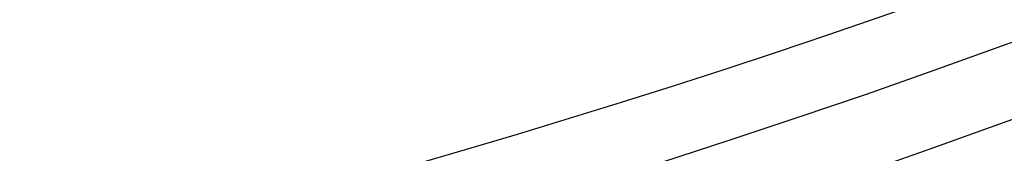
# Model space of a CAD drawing. Header units: centimetres. Extents: x -4 to 4, y -21.1 to 0.5.
# Tile 277 of 656: x 0.2906 to 0.4279, y -20.438 to -20.4194. Entities that reach past the tile are written whole.
import ezdxf

# ---------------------------------------------------------------- set-up
doc = ezdxf.new("R2010")
doc.units = ezdxf.units.CM
doc.layers.add('Default', color=7, linetype='Continuous', true_color=0x000000)

msp = doc.modelspace()

# ---------------------------------------------------------------- linework, layer by layer
at = {"layer": 'Default', "extrusion": (-6.116575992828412e-23, 0.1736481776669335, 0.9848077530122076)}
msp.add_arc((6.320040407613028e-21, 18.8590437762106, -4.025412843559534), 1.234999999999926, 90.00000000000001, 270, dxfattribs=at)
at = {"layer": 'Default', "extrusion": (2.84217094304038e-14, 0.1736481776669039, 0.9848077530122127)}
msp.add_arc((-3.172574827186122e-12, 18.85904377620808, -4.085412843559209), 1.235000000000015, 90.00000000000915, 270.0000000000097, dxfattribs=at)
at = {"layer": 'Default', "extrusion": (0, 0.1736481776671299, 0.9848077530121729)}
msp.add_arc((0, 18.85904377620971, -4.145412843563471), 1.234999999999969, 90.00000000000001, 270, dxfattribs=at)
at = {"layer": 'Default', "extrusion": (7.498402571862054e-14, -0.1736481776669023, -0.9848077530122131)}
msp.add_arc((-8.488586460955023e-12, 18.85904377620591, 3.680412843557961), 1.133249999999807, 31.97723314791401, 180.0000000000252, dxfattribs=at)

doc.saveas('drawing.dxf')
